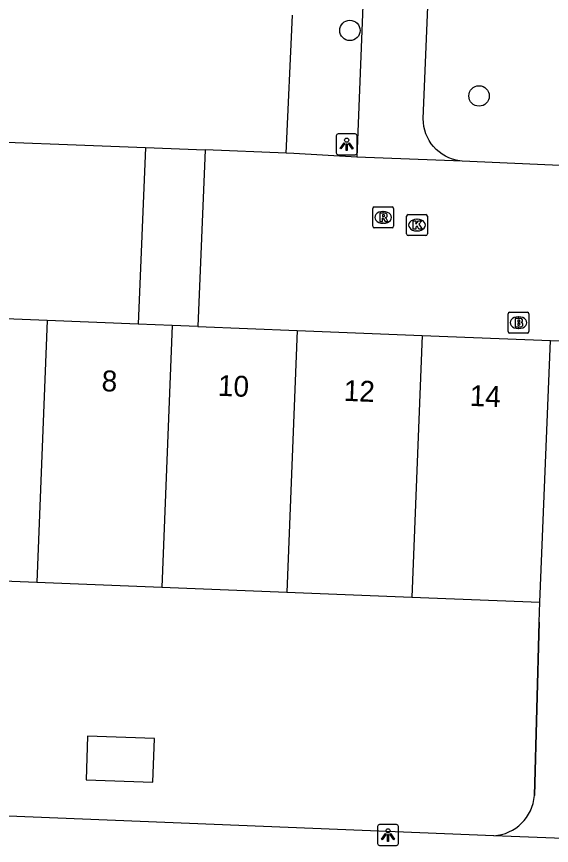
# Model space of a CAD drawing. Extents: x 160787 to 161428, y 386828 to 387483.
# Drawn here: x 161013.79 to 161039.41, y 387050.56 to 387090.27 of the extents above; entities that cross this region are included whole.
import ezdxf

# ---------------------------------------------------------------- set-up
doc = ezdxf.new("R2010")
doc.units = 0
for name, color, linetype in [('IMGEO_Boom', 7, 'Continuous'), ('IMGEO_Brandkraan', 7, 'Continuous'), ('IMGEO_Kolk', 7, 'Continuous'), ('IMGEO_Lichtpunt', 7, 'Continuous'), ('IMGEO_Muur', 7, 'Continuous'), ('IMGEO_Pand', 7, 'Continuous'), ('IMGEO_Pand_nummerreeks', 7, 'Continuous'), ('IMGEO_Rijbaan_lokaal_open', 7, 'Continuous'), ('IMGEO_Rioolput', 7, 'Continuous'), ('IMGEO_Voetpad_open', 7, 'Continuous')]:
    doc.layers.add(name, color=color, linetype=linetype)

msp = doc.modelspace()

# ---------------------------------------------------------------- linework, layer by layer
at = {"layer": 'IMGEO_Boom'}
for centre in [(161029.758, 387089.61), (161035.943, 387086.468)]:
    msp.add_circle(centre, 0.489, dxfattribs=at)
at = {"layer": 'IMGEO_Brandkraan'}
for p, q in [((161037.331, 387075.182), (161037.331, 387076.034)), ((161037.406, 387076.108), (161038.258, 387076.108)), ((161038.332, 387076.034), (161038.332, 387075.182)), ((161037.819, 387075.888), (161037.844, 387075.888)), ((161037.842, 387075.328), (161037.817, 387075.328)), ((161038.258, 387075.108), (161037.406, 387075.108))]:
    msp.add_line(p, q, dxfattribs=at)
for points in [[(161037.331, 387075.182), (161037.331, 387076.034)], [(161037.406, 387076.108), (161038.258, 387076.108)], [(161038.332, 387076.034), (161038.332, 387075.182)], [(161037.679, 387075.808), (161037.679, 387075.408), (161037.892, 387075.408)], [(161037.91, 387075.808), (161037.679, 387075.808)], [(161037.858, 387075.727), (161037.804, 387075.727), (161037.804, 387075.651)], [(161037.804, 387075.651), (161037.857, 387075.651)], [(161037.866, 387075.575), (161037.804, 387075.575), (161037.804, 387075.494)], [(161037.804, 387075.494), (161037.866, 387075.494)], [(161038.258, 387075.108), (161037.406, 387075.108)]]:
    msp.add_lwpolyline(points, dxfattribs=at)
for centre, radius, start, end in [((161037.408, 387076.032), 0.0765, 91.552, 178.448), ((161037.408, 387076.032), 0.0765, 91.552, 178.448), ((161038.256, 387076.032), 0.0765, 1.552, 88.448), ((161038.256, 387076.032), 0.0765, 1.552, 88.448), ((161037.859, 387075.689), 0.0379, 267.8285, 90.9355), ((161037.867, 387075.534), 0.0404, 269.8759, 90.5077), ((161037.914, 387075.663), 0.145, 59.4692, 91.5367), ((161037.939, 387075.71), 0.0922, 285.5137, 58.1501), ((161037.944, 387075.518), 0.105, 301.3115, 78.989), ((161037.408, 387075.184), 0.0765, 181.552, 268.448), ((161037.408, 387075.184), 0.0765, 181.552, 268.448), ((161037.898, 387075.659), 0.251, 268.6676, 293.5347), ((161038.256, 387075.184), 0.0765, 271.552, 358.448), ((161038.256, 387075.184), 0.0765, 271.552, 358.448)]:
    msp.add_arc(centre, radius, start, end, dxfattribs=at)
for centre, major_axis, ratio, start_param, end_param in [((161037.818, 387075.608), (-0.387, 0.002), 0.722429, 4.712389, 7.853982), ((161037.843, 387075.608), (-0.39, 0.002), 0.717154, 1.570796, 4.712389)]:
    msp.add_ellipse(centre, major_axis=major_axis, ratio=ratio, start_param=start_param, end_param=end_param, dxfattribs=at)
at = {"layer": 'IMGEO_Kolk'}
for p, q in [((161032.471, 387079.857), (161032.471, 387080.709)), ((161032.546, 387080.783), (161033.398, 387080.783)), ((161033.472, 387080.709), (161033.472, 387079.857)), ((161032.959, 387080.563), (161032.984, 387080.563)), ((161032.982, 387080.003), (161032.957, 387080.003)), ((161033.398, 387079.783), (161032.546, 387079.783))]:
    msp.add_line(p, q, dxfattribs=at)
for points in [[(161032.471, 387079.857), (161032.471, 387080.709)], [(161032.546, 387080.783), (161033.398, 387080.783)], [(161033.472, 387080.709), (161033.472, 387079.857)], [(161032.792, 387080.483), (161032.915, 387080.483), (161032.915, 387080.332), (161033.045, 387080.483), (161033.209, 387080.483), (161033.063, 387080.332), (161033.216, 387080.083), (161033.064, 387080.083), (161032.979, 387080.247), (161032.915, 387080.18), (161032.915, 387080.083), (161032.792, 387080.083), (161032.792, 387080.483)], [(161033.398, 387079.783), (161032.546, 387079.783)]]:
    msp.add_lwpolyline(points, dxfattribs=at)
for centre, start, end in [((161032.548, 387080.707), 91.552, 178.448), ((161032.548, 387080.707), 91.552, 178.448), ((161033.396, 387080.707), 1.552, 88.448), ((161033.396, 387080.707), 1.552, 88.448), ((161032.548, 387079.859), 181.552, 268.448), ((161032.548, 387079.859), 181.552, 268.448), ((161033.396, 387079.859), 271.552, 358.448), ((161033.396, 387079.859), 271.552, 358.448)]:
    msp.add_arc(centre, 0.0765, start, end, dxfattribs=at)
for centre, major_axis, ratio, start_param, end_param in [((161032.958, 387080.283), (-0.387, 0.002), 0.722429, 4.712389, 7.853982), ((161032.983, 387080.283), (-0.39, 0.002), 0.717154, 1.570796, 4.712389)]:
    msp.add_ellipse(centre, major_axis=major_axis, ratio=ratio, start_param=start_param, end_param=end_param, dxfattribs=at)
at = {"layer": 'IMGEO_Lichtpunt'}
for p, q in [((161029.103, 387084.555), (161029.103, 387083.748)), ((161029.103, 387084.555), (161029.103, 387083.748)), ((161030.005, 387084.65), (161029.197, 387084.65)), ((161030.005, 387084.65), (161029.197, 387084.65)), ((161030.099, 387083.748), (161030.099, 387084.555)), ((161030.099, 387083.748), (161030.099, 387084.555)), ((161029.197, 387083.654), (161030.005, 387083.654)), ((161029.197, 387083.654), (161030.005, 387083.654)), ((161031.086, 387051.466), (161031.086, 387050.659)), ((161031.086, 387051.466), (161031.086, 387050.659)), ((161031.988, 387051.561), (161031.18, 387051.561)), ((161031.988, 387051.561), (161031.18, 387051.561)), ((161032.082, 387050.659), (161032.082, 387051.466)), ((161032.082, 387050.659), (161032.082, 387051.466)), ((161031.18, 387050.565), (161031.988, 387050.565)), ((161031.18, 387050.565), (161031.988, 387050.565))]:
    msp.add_line(p, q, dxfattribs=at)
for points in [[(161029.477, 387084.219), (161029.516, 387084.191), (161029.328, 387083.929), (161029.29, 387083.956), (161029.477, 387084.219)], [(161029.579, 387084.171), (161029.626, 387084.171), (161029.626, 387083.849), (161029.579, 387083.849), (161029.579, 387084.171)], [(161029.689, 387084.191), (161029.727, 387084.218), (161029.914, 387083.956), (161029.875, 387083.928), (161029.689, 387084.191)], [(161031.46, 387051.13), (161031.499, 387051.102), (161031.311, 387050.84), (161031.273, 387050.867), (161031.46, 387051.13)], [(161031.562, 387051.082), (161031.609, 387051.082), (161031.609, 387050.76), (161031.562, 387050.76), (161031.562, 387051.082)], [(161031.672, 387051.102), (161031.71, 387051.129), (161031.897, 387050.867), (161031.858, 387050.839), (161031.672, 387051.102)]]:
    msp.add_lwpolyline(points, dxfattribs=at)
for centre in [(161029.602, 387084.353), (161031.585, 387051.264)]:
    msp.add_circle(centre, 0.0994, dxfattribs=at)
for centre, start, end in [((161029.197, 387084.555), 90, 180), ((161029.197, 387084.555), 90, 180), ((161030.005, 387084.555), 0, 90), ((161030.005, 387084.555), 0, 90), ((161029.197, 387083.748), 180, 270), ((161029.197, 387083.748), 180, 270), ((161030.005, 387083.748), 270, 0), ((161030.005, 387083.748), 270, 360), ((161031.18, 387051.466), 90, 180), ((161031.18, 387051.466), 90, 180), ((161031.988, 387051.466), 0, 90), ((161031.988, 387051.466), 0, 90), ((161031.18, 387050.659), 180, 270), ((161031.18, 387050.659), 180, 270), ((161031.988, 387050.659), 270, 0), ((161031.988, 387050.659), 270, 360)]:
    msp.add_arc(centre, 0.0946, start, end, dxfattribs=at)
at = {"layer": 'IMGEO_Muur'}
msp.add_lwpolyline([(161038.823, 387061.257), (161038.599, 387052.951)], dxfattribs=at)
at = {"layer": 'IMGEO_Pand'}
for points in [[(161015.26, 387075.717), (161009.271, 387075.957)], [(161015.26, 387075.717), (161014.756, 387063.177)], [(161019.62, 387075.542), (161015.26, 387075.717)], [(161021.249, 387075.477), (161019.62, 387075.542)], [(161021.249, 387075.477), (161020.745, 387062.937)], [(161022.478, 387075.428), (161021.249, 387075.477)], [(161022.478, 387075.428), (161027.238, 387075.237)], [(161027.238, 387075.237), (161026.734, 387062.697)], [(161027.238, 387075.237), (161033.227, 387074.997)], [(161033.227, 387074.997), (161032.723, 387062.457)], [(161033.227, 387074.997), (161039.364, 387074.751)], [(161038.861, 387062.211), (161039.364, 387074.751)], [(161008.767, 387063.417), (161014.756, 387063.177)], [(161014.756, 387063.177), (161020.745, 387062.937)], [(161020.745, 387062.937), (161026.734, 387062.697)], [(161026.734, 387062.697), (161032.723, 387062.457)], [(161032.723, 387062.457), (161038.861, 387062.211)], [(161017.122, 387053.707), (161020.321, 387053.591), (161020.397, 387055.681), (161017.197, 387055.797), (161017.122, 387053.707)]]:
    msp.add_lwpolyline(points, dxfattribs=at)
at = {"layer": 'IMGEO_Rijbaan_lokaal_open'}
for points in [[(161033.162, 387161.003), (161030.095, 387083.537)], [(161035.142, 387083.35), (161035.02, 387083.363), (161034.842, 387083.396), (161034.667, 387083.445), (161034.497, 387083.51), (161034.333, 387083.589), (161034.177, 387083.683), (161034.03, 387083.79), (161033.894, 387083.91), (161033.768, 387084.041), (161033.655, 387084.184), (161033.555, 387084.336), (161033.469, 387084.496), (161033.398, 387084.663), (161033.341, 387084.836), (161033.301, 387085.013), (161033.276, 387085.193), (161033.268, 387085.375), (161033.917, 387101.145)], [(161043.394, 387100.73), (161042.709, 387083.01), (161035.142, 387083.35)], [(160997.543, 387084.863), (161000, 387084.767), (161019.96, 387083.995)], [(161019.96, 387083.995), (161019.62, 387075.542)], [(161019.96, 387083.995), (161022.818, 387083.885)], [(161022.818, 387083.885), (161022.478, 387075.428)], [(161026.698, 387083.735), (161022.818, 387083.885)], [(161030.095, 387083.537), (161027.077, 387083.72), (161026.698, 387083.735)], [(161035.142, 387083.35), (161030.095, 387083.537)], [(161039.364, 387074.751), (161042.378, 387074.64)]]:
    msp.add_lwpolyline(points, dxfattribs=at)
at = {"layer": 'IMGEO_Rioolput'}
for p, q in [((161030.926, 387081.152), (161031.778, 387081.152)), ((161030.851, 387080.226), (161030.851, 387081.078)), ((161031.339, 387080.932), (161031.364, 387080.932)), ((161031.852, 387081.078), (161031.852, 387080.226)), ((161031.362, 387080.372), (161031.337, 387080.372)), ((161031.778, 387080.152), (161030.926, 387080.152))]:
    msp.add_line(p, q, dxfattribs=at)
for points in [[(161030.926, 387081.152), (161031.778, 387081.152)], [(161030.851, 387080.226), (161030.851, 387081.078)], [(161031.44, 387080.85), (161031.188, 387080.852), (161031.188, 387080.452)], [(161031.366, 387080.771), (161031.312, 387080.771), (161031.312, 387080.69)], [(161031.312, 387080.69), (161031.364, 387080.69)], [(161031.852, 387081.078), (161031.852, 387080.226)], [(161031.188, 387080.452), (161031.312, 387080.452), (161031.312, 387080.614), (161031.323, 387080.614)], [(161031.37, 387080.585), (161031.441, 387080.452), (161031.581, 387080.452), (161031.516, 387080.578)], [(161031.778, 387080.152), (161030.926, 387080.152)]]:
    msp.add_lwpolyline(points, dxfattribs=at)
for centre, radius, start, end in [((161030.928, 387081.076), 0.0765, 91.552, 178.448), ((161030.928, 387081.076), 0.0765, 91.552, 178.448), ((161031.776, 387081.076), 0.0765, 1.552, 88.448), ((161031.776, 387081.076), 0.0765, 1.552, 88.448), ((161031.348, 387080.879), 0.19, 274.7715, 282.9687), ((161031.372, 387080.675), 0.0964, 77.0061, 93.1865), ((161031.386, 387080.732), 0.0378, 276.6634, 79.6772), ((161031.439, 387080.74), 0.109, 350.3612, 89.416), ((161031.437, 387080.74), 0.112, 277.5842, 350.9817), ((161031.322, 387080.561), 0.0533, 26.0293, 88.6989), ((161031.421, 387080.525), 0.108, 29.5134, 73.7905), ((161030.928, 387080.228), 0.0765, 181.552, 268.448), ((161030.928, 387080.228), 0.0765, 181.552, 268.448), ((161031.776, 387080.228), 0.0765, 271.552, 358.448), ((161031.776, 387080.228), 0.0765, 271.552, 358.448)]:
    msp.add_arc(centre, radius, start, end, dxfattribs=at)
for centre, major_axis, ratio, start_param, end_param in [((161031.338, 387080.652), (-0.387, 0.002), 0.722429, 4.712389, 7.853982), ((161031.363, 387080.652), (-0.39, 0.002), 0.717154, 1.570796, 4.712389)]:
    msp.add_ellipse(centre, major_axis=major_axis, ratio=ratio, start_param=start_param, end_param=end_param, dxfattribs=at)
at = {"layer": 'IMGEO_Voetpad_open'}
for points in [[(161026.698, 387083.735), (161027.012, 387090.342)], [(161038.599, 387052.951), (161038.823, 387061.257), (161038.861, 387062.211)], [(161036.645, 387051.029), (161000, 387052.509), (160998.235, 387052.578), (160998.132, 387052.589), (160997.949, 387052.622), (160997.77, 387052.671), (160997.596, 387052.736), (160997.428, 387052.816), (160997.269, 387052.911), (160997.118, 387053.019), (160996.978, 387053.141), (160996.849, 387053.274), (160996.733, 387053.419), (160996.63, 387053.574), (160996.541, 387053.737), (160996.467, 387053.907), (160996.409, 387054.083), (160996.367, 387054.264), (160996.341, 387054.448), (160996.331, 387054.633)], [(161043.302, 387050.776), (161036.645, 387051.029)]]:
    msp.add_lwpolyline(points, dxfattribs=at)
msp.add_arc((161036.523, 387053.107), 2.081, 273.3501, 355.7039, dxfattribs=at)

# ---------------------------------------------------------------- texts
at = {"layer": 'IMGEO_Pand_nummerreeks'}
for s, p in [('8', (161017.851, 387072.33)), ('10', (161023.421, 387072.108)), ('12', (161029.447, 387071.866)), ('14', (161035.481, 387071.624))]:
    msp.add_text(s, height=1, rotation=357.7024, dxfattribs=at).set_placement(p)

doc.saveas('drawing.dxf')
